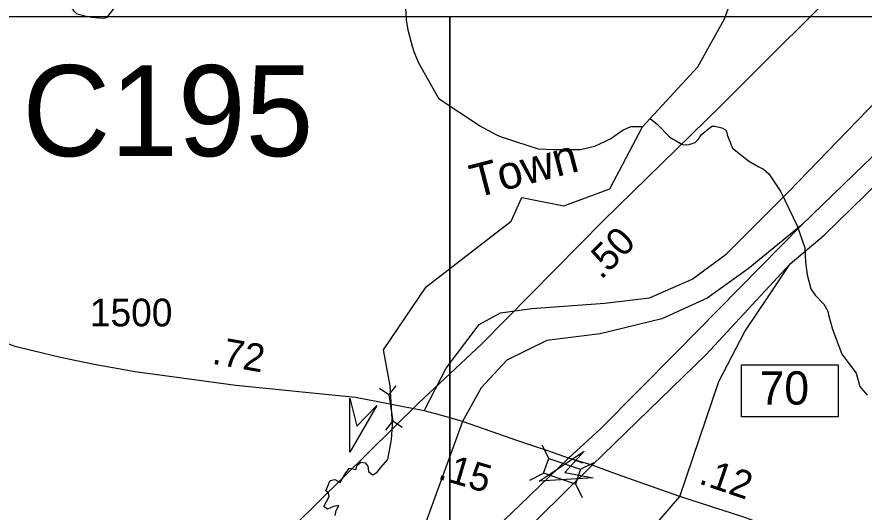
# Model space of a CAD drawing. Extents: x 1473865 to 1648260, y 639067 to 773536.
# Drawn here: x 1542181 to 1545998, y 676442 to 678674 of the extents above; entities that cross this region are included whole.
import ezdxf

# ---------------------------------------------------------------- set-up
doc = ezdxf.new("R2010")
doc.units = 0
for name, color, linetype in [('Exist Hydrographic Creek Single Shore', 7, 'Continuous'), ('Exist Hydrographic Creek Single Shore Label', 7, 'Continuous'), ('Exist Hydrographic Misc Water Feature', 7, 'Continuous'), ('Exist Road Non-System Type 51', 7, 'Continuous'), ('Exist Road Primary Interstate Divided Center Attributed', 7, 'Continuous'), ('Exist Road Primary Interstate Interchange CELL', 7, 'Continuous'), ('Exist Road Primary Interstate Ramp 1 Lane Attributed', 7, 'Continuous'), ('Exist Road Secondary Mileage Hundredths English Label', 7, 'Continuous'), ('Exist Road Secondary Structure Culvert Number Label', 7, 'Continuous'), ('Exist Road Secondary Structure Pipe Attributed CELL', 7, 'Continuous'), ('Exist Road Secondary Structure Pipe CELL', 7, 'Continuous'), ('Exist Road Secondary Structure Standard Bridge Attributed CELL', 7, 'Continuous'), ('Exist Road Secondary Structure Standard Bridge CELL', 7, 'Continuous'), ('Exist Road Secondary Type 51 Attributed', 7, 'Continuous'), ('Exist Road Secondary Type 51 Number Label', 7, 'Continuous'), ('Exist Utilities Electrical Transmission Line', 7, 'Continuous'), ('Map Preparation Inset Cut Line', 7, 'Continuous')]:
    doc.layers.add(name, color=color, linetype=linetype)

msp = doc.modelspace()

# ---------------------------------------------------------------- linework, layer by layer
at = {"layer": 'Exist Hydrographic Creek Single Shore'}
msp.add_lwpolyline([(1543615.4, 676426.8), (1543619.5, 676448.8), (1543630.6, 676470.9), (1543607.1, 676466.7), (1543580.9, 676455.7), (1543563, 676466.7), (1543587.8, 676512.2), (1543585.1, 676527.4), (1543572.6, 676538.4), (1543591.9, 676583.9), (1543614, 676588.1), (1543637.4, 676575.7), (1543663.6, 676618.4), (1543678.8, 676640.5), (1543707.8, 676633.6), (1543713.3, 676652.9), (1543731.2, 676666.7), (1543750.5, 676663.9), (1543761.5, 676648.7), (1543765.7, 676625.3), (1543785, 676610.1), (1543804.3, 676622.5), (1543819.4, 676641.8), (1543852.5, 676679.1), (1543869.1, 676768.7), (1543872.6, 676834.8), (1543862.2, 677011.3), (1543831.9, 677174), (1544025.6, 677456.7), (1544407.9, 677753.5), (1544455.4, 677860.6), (1544645.1, 677821.7), (1544852.4, 677899.1), (1544999.6, 678178.7), (1545034.1, 678215.8), (1545248.4, 678448.5), (1545368.4, 678662.8), (1545446.4, 678871.3)], dxfattribs=at)
at = {"layer": 'Exist Hydrographic Misc Water Feature'}
for points in [[(1542585.9, 678906.9), (1542610.1, 678916.2), (1542642.1, 678908.2), (1542673.7, 678885.4), (1542697.4, 678861.1), (1542712.9, 678840.3), (1542682.4, 678799.1), (1542584.2, 678670.6), (1542570.1, 678666.8), (1542518.3, 678671.9), (1542498.2, 678674), (1542452.4, 678686.4), (1542438.7, 678700.6), (1542432.7, 678708.9), (1542407.4, 678747.2), (1542399.5, 678761.3), (1542380.5, 678825.7), (1542385, 678842), (1542454.9, 678975.2), (1542474.8, 678964.1), (1542506.4, 678938), (1542562, 678913.1), (1542585.9, 678906.9)], [(1544999.6, 678178.7), (1544945.3, 678179), (1544913.2, 678164), (1544856.4, 678125), (1544784, 678089.5), (1544719.7, 678074.4), (1544597.6, 678074.4), (1544531.7, 678077.4), (1544483.9, 678092.3), (1544364.4, 678132.4), (1544342.7, 678141.1), (1544265.2, 678183.7), (1544083, 678303.1), (1543989.7, 678468.2), (1543970.3, 678517), (1543962.8, 678541), (1543944, 678613.6), (1543936.6, 678661.3), (1543933.6, 678717.2)], [(1545034.1, 678215.8), (1545067.7, 678189.6), (1545122.7, 678132.7), (1545180.3, 678099.6), (1545196.3, 678097.6), (1545210.3, 678098.9), (1545236.5, 678108.3), (1545252.8, 678122.7), (1545265.1, 678144.6), (1545305.6, 678177.4), (1545313.7, 678181.4), (1545325.6, 678181.2), (1545357.6, 678174.8), (1545373.5, 678164.6), (1545379.2, 678154.6), (1545381, 678142.3), (1545406, 678081.9), (1545477.2, 678024.6), (1545520.9, 677999.9), (1545544.7, 677988), (1545568.5, 677967), (1545623, 677886.3), (1545696.7, 677733), (1545731.2, 677633), (1545734.2, 677568.9), (1545741.2, 677512.1), (1545758.2, 677447.8), (1545777.7, 677419.5), (1545817.1, 677379.3), (1545834.8, 677347), (1545838.4, 677330.5), (1545855.5, 677266.9), (1545897.7, 677153.6), (1545962.4, 677068.7), (1545979.5, 677008.4), (1546012.7, 676968.3)]]:
    msp.add_lwpolyline(points, dxfattribs=at)
at = {"layer": 'Exist Road Non-System Type 51'}
msp.add_lwpolyline([(1544684.7, 676679.9), (1544729.1, 676663.3)], dxfattribs=at)
at = {"layer": 'Exist Road Primary Interstate Divided Center Attributed'}
for points in [[(1547927.6, 679959.1), (1547665, 679696.7), (1547137.2, 679133.4), (1546688.6, 678688.1), (1546515.6, 678531.1), (1546343, 678358.3), (1546130.2, 678133.3), (1545997.9, 678008.7), (1545716.7, 677735.5)], [(1545665.3, 677560.9), (1545817.8, 677689.5), (1546066, 677932.4), (1546230.6, 678105.2), (1546314.9, 678197.6), (1546527.7, 678419), (1546772.6, 678656), (1547181.1, 679092.6), (1547832.6, 679718.4), (1547951.3, 679831.3)], [(1545716.7, 677735.5), (1545154.7, 677165), (1544809.5, 676816.3), (1544665.6, 676685)], [(1544772.5, 676653.1), (1544871.3, 676749.5), (1545287.1, 677152.9), (1545665.3, 677560.9)], [(1544665.6, 676685), (1544447.9, 676474.8), (1544378.4, 676406.8), (1544171.6, 676204.5), (1544012.7, 676045.4), (1543547.3, 675581.9)], [(1543590.4, 675477.4), (1544097.5, 675983.3), (1544264.9, 676154.2), (1544527.3, 676410), (1544772.5, 676653.1)]]:
    msp.add_lwpolyline(points, dxfattribs=at)
at = {"layer": 'Exist Road Primary Interstate Interchange CELL'}
msp.add_lwpolyline([(1545445.8, 677105), (1545880.7, 677105), (1545880.7, 676871.7), (1545445.8, 676871.7)], close=True, dxfattribs=at)
at = {"layer": 'Exist Road Primary Interstate Ramp 1 Lane Attributed'}
for points in [[(1545716.7, 677735.5), (1545475.8, 677538.6), (1545291.2, 677406.1), (1545086.4, 677313.6), (1544809.4, 677245.3), (1544569.3, 677215.4), (1544388.6, 677127), (1544272.2, 677002.4), (1544187.9, 676849.7)], [(1545167.5, 676512.2), (1545344.1, 677030.5), (1545460.5, 677255.5), (1545568.9, 677416.3), (1545665.3, 677560.9)], [(1544187.9, 676849.7), (1544015.3, 676375.6), (1543960.5, 676224.9), (1543878.8, 676050), (1543747.1, 675843.2), (1543547.3, 675581.9)], [(1543590.4, 675477.4), (1543785.7, 675620.5), (1544035.4, 675843.2), (1544137.6, 675918.2), (1544282.9, 676009.1), (1544421.3, 676077.2), (1544614.3, 676145.4), (1544810.2, 676210.8), (1544884.4, 676239.7), (1545018.3, 676337.6), (1545167.5, 676512.2)]]:
    msp.add_lwpolyline(points, dxfattribs=at)
at = {"layer": 'Exist Road Secondary Structure Pipe Attributed CELL'}
msp.add_lwpolyline([(1543803.1, 676922.7), (1543681, 676711.6), (1543681.2, 676955.4), (1543712.7, 676829.3)], close=True, dxfattribs=at)
at = {"layer": 'Exist Road Secondary Structure Pipe CELL'}
for p, q in [((1543815, 677000.3), (1543856.7, 676971.3)), ((1543887.9, 677011.4), (1543856.7, 676971.3)), ((1543856.7, 676971.3), (1543874.9, 676851.8)), ((1543843.7, 676811.7), (1543874.9, 676851.8)), ((1543916.6, 676822.8), (1543874.9, 676851.8))]:
    msp.add_line(p, q, dxfattribs=at)
at = {"layer": 'Exist Road Secondary Structure Standard Bridge Attributed CELL'}
msp.add_lwpolyline([(1544776.9, 676596.6), (1544533.5, 676581), (1544736.4, 676716.2), (1544649, 676620)], close=True, dxfattribs=at)
at = {"layer": 'Exist Road Secondary Structure Standard Bridge CELL'}
for p, q in [((1544546.4, 676745.7), (1544576.9, 676683.8)), ((1544719.9, 676635), (1544781.8, 676665.5)), ((1544492.4, 676586.5), (1544554.3, 676617)), ((1544697.8, 676569.6), (1544728.3, 676507.8))]:
    msp.add_line(p, q, dxfattribs=at)
msp.add_lwpolyline([(1544576.9, 676683.8), (1544720, 676635.3), (1544697.3, 676568.4), (1544554.3, 676617)], close=True, dxfattribs=at)
at = {"layer": 'Exist Road Secondary Type 51 Attributed'}
for points in [[(1544015.3, 676897.9), (1544115.7, 677090.8), (1544264.2, 677287.7), (1544360.5, 677339.9), (1544501, 677360), (1544830.2, 677384.1), (1545031, 677408.2), (1545223.7, 677492.6), (1545376.2, 677605.1), (1545656.5, 677884.2), (1546057.9, 678298.1)], [(1544015.3, 676897.9), (1543706.2, 676958.2), (1543167.3, 677012.7), (1542713.7, 677074.8), (1542528.9, 677107.9), (1542377.3, 677138.2), (1542251.8, 677168.5), (1542173.2, 677187.8), (1542072.6, 677226.4), (1541951.2, 677277.4), (1541872.7, 677311.9)], [(1544187.9, 676849.7), (1544095.6, 676877.8), (1544015.3, 676897.9)], [(1544665.6, 676685), (1544577.3, 676717.1), (1544432.8, 676765.3), (1544352.5, 676793.5), (1544187.9, 676849.7)], [(1544772.5, 676653.1), (1544711.2, 676671.3), (1544665.6, 676685)], [(1545167.5, 676512.2), (1544882.4, 676612.6), (1544772.5, 676653.1)], [(1545537.2, 676388.6), (1545456.4, 676418.4), (1545311.8, 676465.3), (1545167.5, 676512.2)]]:
    msp.add_lwpolyline(points, dxfattribs=at)
at = {"layer": 'Exist Utilities Electrical Transmission Line'}
msp.add_lwpolyline([(1537154.6, 670107.7), (1537472.2, 670429.9), (1537804.1, 670753.9), (1538119.9, 671080.3), (1538321.2, 671272.6), (1538480, 671425.8), (1538746.7, 671691), (1539241.7, 672194.1), (1539713.9, 672657.6), (1540230.8, 673168.2), (1540636.1, 673579), (1541202, 674136.7), (1541603.1, 674537.6), (1541782.1, 674702.3), (1542081.9, 675029), (1542625.4, 675565.1), (1543057.2, 676003.4), (1543427.7, 676376.7), (1543991.7, 676934.6), (1544275, 677200.8), (1544824.2, 677755.6), (1545351.3, 678272.1), (1545990.8, 678912.5)], dxfattribs=at)
at = {"layer": 'Map Preparation Inset Cut Line'}
for points in [[(1530807.2, 678673.7), (1530807.2, 722115.9), (1605695.7, 722115.9), (1605695.7, 695030), (1593323.3, 695030), (1593323.3, 678673.7), (1530807.2, 678673.7)], [(1481537.9, 640573), (1544130.8, 640573), (1544130.8, 678673.7), (1481537.9, 678673.7), (1481537.9, 640573)], [(1544130.8, 639067.3), (1606587.1, 639067.3), (1606587.1, 678673.7), (1544130.8, 678673.7), (1544130.8, 639067.3)]]:
    msp.add_lwpolyline(points, dxfattribs=at)

# ---------------------------------------------------------------- texts
at = {"layer": 'Exist Hydrographic Creek Single Shore Label'}
msp.add_text('Town', height=150, rotation=14.5409, dxfattribs=at).set_placement((1544246, 677857.1))
at = {"layer": 'Exist Road Primary Interstate Interchange CELL'}
msp.add_text('70', height=150, dxfattribs=at).set_placement((1545527.2, 676926.6))
at = {"layer": 'Exist Road Secondary Mileage Hundredths English Label'}
for s, rotation, p in [('.50', 45.6123, (1544813.5, 677485.8)), ('.72', 349.9442, (1543055.9, 677111.6)), ('.15', 343.5094, (1544073, 676593.3)), ('.12', 341.2043, (1545248.4, 676572))]:
    msp.add_text(s, height=125, rotation=rotation, dxfattribs=at).set_placement(p)
at = {"layer": 'Exist Road Secondary Structure Culvert Number Label'}
msp.add_text('C195', height=410.1, dxfattribs=at).set_placement((1542205.4, 678046.4))
at = {"layer": 'Exist Road Secondary Type 51 Number Label'}
msp.add_text('1500', height=125, dxfattribs=at).set_placement((1542509.6, 677279.1))

doc.saveas('drawing.dxf')
